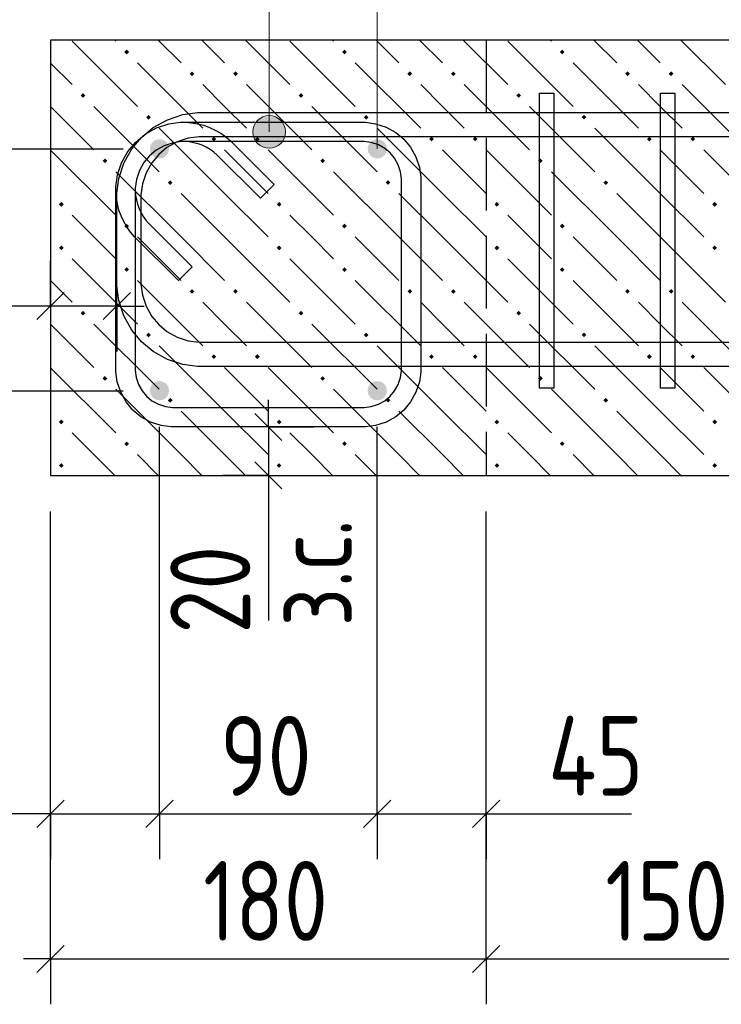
# Model space of a CAD drawing. Header units: millimetres. Extents: x 40580 to 1168286, y -220995 to 81020.
# Tile 414 of 419: x 1152530 to 1154463, y -110285 to -107571. Entities that reach past the tile are written whole.
import ezdxf

# ---------------------------------------------------------------- set-up
doc = ezdxf.new("R2010")
doc.units = ezdxf.units.MM
doc.linetypes.add('______2', pattern=[270, 200, -70])
for name, color, linetype, lineweight in [('Standard', 7, 'Continuous', 25), ('ЖБ Перекрытие верхний уровень', 7, 'Continuous', 35), ('Позиционная метка номер позиции', 7, 'Continuous', 13), ('Примечания', 7, 'Continuous', 13), ('Ребро вкладыша арматура S1', 52, 'Continuous', 25), ('Ребро вкладыша арматура поперечная AW', 52, 'Continuous', 25)]:
    doc.layers.add(name, color=color, linetype=linetype, lineweight=lineweight)
doc.layers.add('Размерная выноска', color=7, linetype='Continuous')
doc.styles.add('GOST 2.304-81', font='txt')

msp = doc.modelspace()

# ---------------------------------------------------------------- hatches: boundary and pattern name
at = {"layer": 'ЖБ Перекрытие верхний уровень', "linetype": 'Continuous', "lineweight": -3, "transparency": 33554687}
for points in [[(1152817.9, -107659.6), (1152824.4, -107653.1), (1152830.9, -107659.6), (1152824.4, -107666.1)], [(1153417.9, -107659.6), (1153424.4, -107653.1), (1153430.9, -107659.6), (1153424.4, -107666.1)], [(1154017.9, -107659.6), (1154024.4, -107653.1), (1154030.9, -107659.6), (1154024.4, -107666.1)], [(1152997.9, -107719.6), (1153004.4, -107713.1), (1153010.9, -107719.6), (1153004.4, -107726.1)], [(1153117.9, -107719.6), (1153124.4, -107713.1), (1153130.9, -107719.6), (1153124.4, -107726.1)], [(1153597.9, -107719.6), (1153604.4, -107713.1), (1153610.9, -107719.6), (1153604.4, -107726.1)], [(1153717.9, -107719.6), (1153724.4, -107713.1), (1153730.9, -107719.6), (1153724.4, -107726.1)], [(1154197.9, -107719.6), (1154204.4, -107713.1), (1154210.9, -107719.6), (1154204.4, -107726.1)], [(1154317.9, -107719.6), (1154324.4, -107713.1), (1154330.9, -107719.6), (1154324.4, -107726.1)], [(1152697.9, -107779.6), (1152704.4, -107773.1), (1152710.9, -107779.6), (1152704.4, -107786.1)], [(1153297.9, -107779.6), (1153304.4, -107773.1), (1153310.9, -107779.6), (1153304.4, -107786.1)], [(1153897.9, -107779.6), (1153904.4, -107773.1), (1153910.9, -107779.6), (1153904.4, -107786.1)], [(1152877.9, -107839.6), (1152884.4, -107833.1), (1152890.9, -107839.6), (1152884.4, -107846.1)], [(1153477.9, -107839.6), (1153484.4, -107833.1), (1153490.9, -107839.6), (1153484.4, -107846.1)], [(1154077.9, -107839.6), (1154084.4, -107833.1), (1154090.9, -107839.6), (1154084.4, -107846.1)], [(1153057.9, -107899.6), (1153064.4, -107893.1), (1153070.9, -107899.6), (1153064.4, -107906.1)], [(1153177.9, -107899.6), (1153184.4, -107893.1), (1153190.9, -107899.6), (1153184.4, -107906.1)], [(1153657.9, -107899.6), (1153664.4, -107893.1), (1153670.9, -107899.6), (1153664.4, -107906.1)], [(1153777.9, -107899.6), (1153784.4, -107893.1), (1153790.9, -107899.6), (1153784.4, -107906.1)], [(1154257.9, -107899.6), (1154264.4, -107893.1), (1154270.9, -107899.6), (1154264.4, -107906.1)], [(1154377.9, -107899.6), (1154384.4, -107893.1), (1154390.9, -107899.6), (1154384.4, -107906.1)], [(1152757.9, -107959.6), (1152764.4, -107953.1), (1152770.9, -107959.6), (1152764.4, -107966.1)], [(1153357.9, -107959.6), (1153364.4, -107953.1), (1153370.9, -107959.6), (1153364.4, -107966.1)], [(1153957.9, -107959.6), (1153964.4, -107953.1), (1153970.9, -107959.6), (1153964.4, -107966.1)], [(1152937.9, -108019.6), (1152944.4, -108013.1), (1152950.9, -108019.6), (1152944.4, -108026.1)], [(1153537.9, -108019.6), (1153544.4, -108013.1), (1153550.9, -108019.6), (1153544.4, -108026.1)], [(1154137.9, -108019.6), (1154144.4, -108013.1), (1154150.9, -108019.6), (1154144.4, -108026.1)], [(1152637.9, -108079.6), (1152644.4, -108073.1), (1152650.9, -108079.6), (1152644.4, -108086.1)], [(1153237.9, -108079.6), (1153244.4, -108073.1), (1153250.9, -108079.6), (1153244.4, -108086.1)], [(1153837.9, -108079.6), (1153844.4, -108073.1), (1153850.9, -108079.6), (1153844.4, -108086.1)], [(1154437.9, -108079.6), (1154444.4, -108073.1), (1154450.9, -108079.6), (1154444.4, -108086.1)], [(1152817.9, -108139.6), (1152824.4, -108133.1), (1152830.9, -108139.6), (1152824.4, -108146.1)], [(1153417.9, -108139.6), (1153424.4, -108133.1), (1153430.9, -108139.6), (1153424.4, -108146.1)], [(1154017.9, -108139.6), (1154024.4, -108133.1), (1154030.9, -108139.6), (1154024.4, -108146.1)], [(1152637.9, -108199.6), (1152644.4, -108193.1), (1152650.9, -108199.6), (1152644.4, -108206.1)], [(1153237.9, -108199.6), (1153244.4, -108193.1), (1153250.9, -108199.6), (1153244.4, -108206.1)], [(1153837.9, -108199.6), (1153844.4, -108193.1), (1153850.9, -108199.6), (1153844.4, -108206.1)], [(1154437.9, -108199.6), (1154444.4, -108193.1), (1154450.9, -108199.6), (1154444.4, -108206.1)], [(1152817.9, -108259.6), (1152824.4, -108253.1), (1152830.9, -108259.6), (1152824.4, -108266.1)], [(1153417.9, -108259.6), (1153424.4, -108253.1), (1153430.9, -108259.6), (1153424.4, -108266.1)], [(1154017.9, -108259.6), (1154024.4, -108253.1), (1154030.9, -108259.6), (1154024.4, -108266.1)], [(1152997.9, -108319.6), (1153004.4, -108313.1), (1153010.9, -108319.6), (1153004.4, -108326.1)], [(1153117.9, -108319.6), (1153124.4, -108313.1), (1153130.9, -108319.6), (1153124.4, -108326.1)], [(1153597.9, -108319.6), (1153604.4, -108313.1), (1153610.9, -108319.6), (1153604.4, -108326.1)], [(1153717.9, -108319.6), (1153724.4, -108313.1), (1153730.9, -108319.6), (1153724.4, -108326.1)], [(1154197.9, -108319.6), (1154204.4, -108313.1), (1154210.9, -108319.6), (1154204.4, -108326.1)], [(1154317.9, -108319.6), (1154324.4, -108313.1), (1154330.9, -108319.6), (1154324.4, -108326.1)], [(1152697.9, -108379.6), (1152704.4, -108373.1), (1152710.9, -108379.6), (1152704.4, -108386.1)], [(1153297.9, -108379.6), (1153304.4, -108373.1), (1153310.9, -108379.6), (1153304.4, -108386.1)], [(1153897.9, -108379.6), (1153904.4, -108373.1), (1153910.9, -108379.6), (1153904.4, -108386.1)], [(1152877.9, -108439.6), (1152884.4, -108433.1), (1152890.9, -108439.6), (1152884.4, -108446.1)], [(1153477.9, -108439.6), (1153484.4, -108433.1), (1153490.9, -108439.6), (1153484.4, -108446.1)], [(1154077.9, -108439.6), (1154084.4, -108433.1), (1154090.9, -108439.6), (1154084.4, -108446.1)], [(1153057.9, -108499.6), (1153064.4, -108493.1), (1153070.9, -108499.6), (1153064.4, -108506.1)], [(1153177.9, -108499.6), (1153184.4, -108493.1), (1153190.9, -108499.6), (1153184.4, -108506.1)], [(1153657.9, -108499.6), (1153664.4, -108493.1), (1153670.9, -108499.6), (1153664.4, -108506.1)], [(1153777.9, -108499.6), (1153784.4, -108493.1), (1153790.9, -108499.6), (1153784.4, -108506.1)], [(1154257.9, -108499.6), (1154264.4, -108493.1), (1154270.9, -108499.6), (1154264.4, -108506.1)], [(1154377.9, -108499.6), (1154384.4, -108493.1), (1154390.9, -108499.6), (1154384.4, -108506.1)], [(1152757.9, -108559.6), (1152764.4, -108553.1), (1152770.9, -108559.6), (1152764.4, -108566.1)], [(1153357.9, -108559.6), (1153364.4, -108553.1), (1153370.9, -108559.6), (1153364.4, -108566.1)], [(1153957.9, -108559.6), (1153964.4, -108553.1), (1153970.9, -108559.6), (1153964.4, -108566.1)], [(1152937.9, -108619.6), (1152944.4, -108613.1), (1152950.9, -108619.6), (1152944.4, -108626.1)], [(1153537.9, -108619.6), (1153544.4, -108613.1), (1153550.9, -108619.6), (1153544.4, -108626.1)], [(1154137.9, -108619.6), (1154144.4, -108613.1), (1154150.9, -108619.6), (1154144.4, -108626.1)], [(1152637.9, -108679.6), (1152644.4, -108673.1), (1152650.9, -108679.6), (1152644.4, -108686.1)], [(1153237.9, -108679.6), (1153244.4, -108673.1), (1153250.9, -108679.6), (1153244.4, -108686.1)], [(1153837.9, -108679.6), (1153844.4, -108673.1), (1153850.9, -108679.6), (1153844.4, -108686.1)], [(1154437.9, -108679.6), (1154444.4, -108673.1), (1154450.9, -108679.6), (1154444.4, -108686.1)], [(1152817.9, -108739.6), (1152824.4, -108733.1), (1152830.9, -108739.6), (1152824.4, -108746.1)], [(1153417.9, -108739.6), (1153424.4, -108733.1), (1153430.9, -108739.6), (1153424.4, -108746.1)], [(1154017.9, -108739.6), (1154024.4, -108733.1), (1154030.9, -108739.6), (1154024.4, -108746.1)], [(1152637.9, -108799.6), (1152644.4, -108793.1), (1152650.9, -108799.6), (1152644.4, -108806.1)], [(1153237.9, -108799.6), (1153244.4, -108793.1), (1153250.9, -108799.6), (1153244.4, -108806.1)], [(1153837.9, -108799.6), (1153844.4, -108793.1), (1153850.9, -108799.6), (1153844.4, -108806.1)], [(1154437.9, -108799.6), (1154444.4, -108793.1), (1154450.9, -108799.6), (1154444.4, -108806.1)]]:
    msp.add_hatch(color=7, dxfattribs=at).paths.add_polyline_path(points, flags=16)
at = {"layer": 'Позиционная метка номер позиции', "linetype": 'Continuous', "lineweight": 13, "transparency": 33554687}
for points in [[(1153239.6, -107841.3), (1153194.6, -107841.3), (1153178.4, -107857.5)], [(1153239.6, -107841.3), (1153178.4, -107857.5), (1153255.8, -107857.5)], [(1153194.6, -107841.3), (1153239.6, -107841.3), (1153217.1, -107835)], [(1153255.8, -107857.5), (1153178.4, -107857.5), (1153172.1, -107880)], [(1153255.8, -107857.5), (1153172.1, -107880), (1153262.1, -107880)], [(1153262.1, -107880), (1153172.1, -107880), (1153178.4, -107902.5)], [(1153262.1, -107880), (1153178.4, -107902.5), (1153255.8, -107902.5)], [(1153255.8, -107902.5), (1153178.4, -107902.5), (1153194.6, -107918.7)], [(1153255.8, -107902.5), (1153194.6, -107918.7), (1153239.6, -107918.7)], [(1153239.6, -107918.7), (1153194.6, -107918.7), (1153217.1, -107925)]]:
    msp.add_hatch(color=7, dxfattribs=at).paths.add_polyline_path(points)
at = {"layer": 'Ребро вкладыша арматура S1', "linetype": 'Continuous', "lineweight": 25, "transparency": 33554687}
for points in [[(1152941.5, -107926.7), (1152939.5, -107916.5), (1152933.7, -107907.8), (1152925.1, -107902.1), (1152914.8, -107900), (1152904.6, -107902.1), (1152896, -107907.8), (1152890.2, -107916.5), (1152888.2, -107926.7), (1152890.2, -107936.9), (1152896, -107945.5), (1152904.6, -107951.3), (1152914.8, -107953.4), (1152925.1, -107951.3), (1152933.7, -107945.5), (1152939.5, -107936.9)], [(1153541.5, -107926.7), (1153539.5, -107916.5), (1153533.7, -107907.8), (1153525.1, -107902.1), (1153514.8, -107900), (1153504.6, -107902.1), (1153496, -107907.8), (1153490.2, -107916.5), (1153488.2, -107926.7), (1153490.2, -107936.9), (1153496, -107945.5), (1153504.6, -107951.3), (1153514.8, -107953.4), (1153525.1, -107951.3), (1153533.7, -107945.5), (1153539.5, -107936.9)], [(1152941.5, -108593.4), (1152939.5, -108583.2), (1152933.7, -108574.5), (1152925.1, -108568.7), (1152914.8, -108566.7), (1152904.6, -108568.7), (1152896, -108574.5), (1152890.2, -108583.2), (1152888.2, -108593.4), (1152890.2, -108603.6), (1152896, -108612.2), (1152904.6, -108618), (1152914.8, -108620), (1152925.1, -108618), (1152933.7, -108612.2), (1152939.5, -108603.6)], [(1153541.5, -108593.4), (1153539.5, -108583.2), (1153533.7, -108574.5), (1153525.1, -108568.7), (1153514.8, -108566.7), (1153504.6, -108568.7), (1153496, -108574.5), (1153490.2, -108583.2), (1153488.2, -108593.4), (1153490.2, -108603.6), (1153496, -108612.2), (1153504.6, -108618), (1153514.8, -108620), (1153525.1, -108618), (1153533.7, -108612.2), (1153539.5, -108603.6)]]:
    msp.add_hatch(color=7, dxfattribs=at).paths.add_polyline_path(points)

# ---------------------------------------------------------------- linework, layer by layer
at = {"layer": 'Standard', "color": 251, "linetype": 'Continuous', "lineweight": -3, "true_color": 0x656565, "transparency": 33554687}
for p, q in [((1152081.5, -107926.7), (1152814.8, -107926.7)), ((1152614.8, -108360), (1152614.8, -108235)), ((1152797.2, -108360), (1152797.2, -108235)), ((1152614.8, -108360), (1152614.8, -108485)), ((1152614.8, -108360), (1152614.8, -108660)), ((1152797.2, -108360), (1152797.2, -108485)), ((1152797.2, -108360), (1152797.2, -108360)), ((1152081.5, -108593.4), (1152814.8, -108593.4)), ((1153214.8, -108693.4), (1153089.8, -108693.4)), ((1153214.8, -108693.4), (1153339.8, -108693.4)), ((1153214.8, -108693.4), (1153214.8, -108693.4)), ((1153214.8, -108826.7), (1153089.8, -108826.7)), ((1153214.8, -108826.7), (1153339.8, -108826.7)), ((1153214.8, -108826.7), (1153514.8, -108826.7)), ((1152614.8, -110160), (1152614.8, -108926.7)), ((1152614.8, -109760), (1152614.8, -109635)), ((1152914.8, -109760), (1152914.8, -109635)), ((1153514.8, -109760), (1153514.8, -109635)), ((1153814.8, -109760), (1153814.8, -109635)), ((1152614.8, -109760), (1152614.8, -109885)), ((1152914.8, -109760), (1152914.8, -109885)), ((1153514.8, -109760), (1153514.8, -109885)), ((1153814.8, -109760), (1153814.8, -109885)), ((1152614.8, -110160), (1152614.8, -110035)), ((1153814.8, -110160), (1153814.8, -110035)), ((1152614.8, -110160), (1152614.8, -110285)), ((1153814.8, -110160), (1153814.8, -110285))]:
    msp.add_line(p, q, dxfattribs=at)
at = {"layer": 'Standard', "color": 7, "linetype": 'Continuous', "lineweight": 25, "transparency": 33554687}
for p, q in [((1152652.3, -108322.5), (1152577.3, -108397.5)), ((1152834.7, -108322.5), (1152759.7, -108397.5)), ((1153177.3, -108655.9), (1153252.3, -108730.9)), ((1153177.3, -108789.2), (1153252.3, -108864.2)), ((1152577.3, -109797.5), (1152652.3, -109722.5)), ((1152877.3, -109797.5), (1152952.3, -109722.5)), ((1153477.3, -109797.5), (1153552.3, -109722.5)), ((1153777.3, -109797.5), (1153852.3, -109722.5)), ((1152577.3, -110197.5), (1152652.3, -110122.5)), ((1153777.3, -110197.5), (1153852.3, -110122.5))]:
    msp.add_line(p, q, dxfattribs=at)
at = {"layer": 'Standard', "color": 7, "linetype": 'Continuous', "lineweight": -3, "transparency": 33554687}
for p, q in [((1152614.8, -108360), (1152539.8, -108360)), ((1152797.2, -108360), (1152614.8, -108360)), ((1152797.2, -108360), (1152872.2, -108360)), ((1153214.8, -108693.4), (1153214.8, -108618.4)), ((1153214.8, -108693.4), (1153214.8, -108826.7)), ((1153214.8, -108826.7), (1153214.8, -108901.7)), ((1152614.8, -109760), (1152539.8, -109760)), ((1152614.8, -109760), (1152914.8, -109760)), ((1152914.8, -109760), (1153514.8, -109760)), ((1153514.8, -109760), (1153814.8, -109760)), ((1153814.8, -109760), (1153889.8, -109760)), ((1152614.8, -110160), (1152539.8, -110160)), ((1152614.8, -110160), (1153814.8, -110160)), ((1153814.8, -110160), (1154814.8, -110160))]:
    msp.add_line(p, q, dxfattribs=at)
at = {"layer": 'Standard', "color": 251, "linetype": 'Continuous', "lineweight": -3, "true_color": 0x656565, "transparency": 33554687}
for points in [[(1152914.8, -109760), (1152914.8, -109743), (1152914.8, -109743), (1152914.8, -109743), (1152914.8, -109743), (1152914.8, -108830.6), (1152914.8, -108830.6), (1152914.8, -108693.4)], [(1153514.8, -109760), (1153514.8, -109743), (1153514.8, -109743), (1153514.8, -108693.4)], [(1152614.8, -109760), (1152614.8, -109743), (1152614.8, -109743), (1152614.8, -109743), (1152614.8, -109743), (1152614.8, -109193.6), (1152614.8, -109193.6), (1152614.8, -108926.7)], [(1153814.8, -110160), (1153814.8, -110143), (1153814.8, -110143), (1153814.8, -110143), (1153814.8, -110143), (1153814.8, -109110.3), (1153814.8, -109110.3), (1153814.8, -108926.7)], [(1153814.8, -109760), (1153814.8, -109743), (1153814.8, -109743), (1153814.8, -108926.7)]]:
    msp.add_lwpolyline(points, dxfattribs=at)
at = {"layer": 'ЖБ Перекрытие верхний уровень', "color": 7, "linetype": 'Continuous', "lineweight": -3, "transparency": 33554687}
for p, q in [((1152614.8, -107626.7), (1152614.8, -108826.7)), ((1161348.2, -107626.7), (1152614.8, -107626.7)), ((1152614.8, -108826.7), (1154814.8, -108826.7))]:
    msp.add_line(p, q, dxfattribs=at)
at = {"layer": 'ЖБ Перекрытие верхний уровень', "color": 9, "linetype": 'Continuous', "lineweight": -3, "true_color": 0xc7c7c7, "transparency": 33554687}
for p, q in [((1152794.4, -107629.6), (1152791.5, -107626.7)), ((1152911.5, -107626.7), (1152974.4, -107689.6)), ((1153031.5, -107626.7), (1153094.4, -107689.6)), ((1153151.5, -107626.7), (1153274.4, -107749.6)), ((1153394.4, -107629.6), (1153391.5, -107626.7)), ((1153511.5, -107626.7), (1153574.4, -107689.6)), ((1153631.5, -107626.7), (1153694.4, -107689.6)), ((1153751.5, -107626.7), (1153874.4, -107749.6)), ((1153994.4, -107629.6), (1153991.5, -107626.7)), ((1154111.5, -107626.7), (1154174.4, -107689.6)), ((1154231.5, -107626.7), (1154294.4, -107689.6)), ((1154351.5, -107626.7), (1154474.4, -107749.6)), ((1152674.4, -107629.6), (1152854.4, -107809.6)), ((1153274.4, -107629.6), (1153454.4, -107809.6)), ((1153874.4, -107629.6), (1154054.4, -107809.6)), ((1152614.8, -107690), (1152674.4, -107749.6)), ((1152854.4, -107689.6), (1153034.4, -107869.6)), ((1153454.4, -107689.6), (1153634.4, -107869.6)), ((1154054.4, -107689.6), (1154234.4, -107869.6)), ((1153094.4, -107809.6), (1153034.4, -107749.6)), ((1153154.4, -107749.6), (1153334.4, -107929.6)), ((1153694.4, -107809.6), (1153634.4, -107749.6)), ((1153754.4, -107749.6), (1153934.4, -107929.6)), ((1154294.4, -107809.6), (1154234.4, -107749.6)), ((1154354.4, -107749.6), (1154534.4, -107929.6)), ((1152614.8, -107810), (1152734.4, -107929.6)), ((1152734.4, -107809.6), (1152914.4, -107989.6)), ((1153154.4, -107869.6), (1153094.4, -107809.6)), ((1153334.4, -107809.6), (1153514.4, -107989.6)), ((1153754.4, -107869.6), (1153694.4, -107809.6)), ((1153934.4, -107809.6), (1154114.4, -107989.6)), ((1154354.4, -107869.6), (1154294.4, -107809.6)), ((1153094.4, -108049.6), (1152914.4, -107869.6)), ((1153694.4, -108049.6), (1153514.4, -107869.6)), ((1154294.4, -108049.6), (1154114.4, -107869.6)), ((1152614.8, -107930), (1152794.4, -108109.6)), ((1153094.4, -107929.6), (1153214.4, -108049.6)), ((1153214.4, -107929.6), (1153394.4, -108109.6)), ((1153694.4, -107929.6), (1153814.4, -108049.6)), ((1153814.4, -107929.6), (1153994.4, -108109.6)), ((1154294.4, -107929.6), (1154414.4, -108049.6)), ((1154414.4, -107929.6), (1154594.4, -108109.6)), ((1152974.4, -108169.6), (1152794.4, -107989.6)), ((1153574.4, -108169.6), (1153394.4, -107989.6)), ((1154174.4, -108169.6), (1153994.4, -107989.6)), ((1152974.4, -108049.6), (1153094.4, -108169.6)), ((1153094.4, -108049.6), (1153214.4, -108169.6)), ((1153574.4, -108049.6), (1153694.4, -108169.6)), ((1153694.4, -108049.6), (1153814.4, -108169.6)), ((1154174.4, -108049.6), (1154294.4, -108169.6)), ((1154294.4, -108049.6), (1154414.4, -108169.6)), ((1152734.4, -108169.6), (1152674.4, -108109.6)), ((1153334.4, -108169.6), (1153274.4, -108109.6)), ((1153934.4, -108169.6), (1153874.4, -108109.6)), ((1152794.4, -108229.6), (1152734.4, -108169.6)), ((1152854.4, -108169.6), (1152974.4, -108289.6)), ((1152974.4, -108169.6), (1153094.4, -108289.6)), ((1153094.4, -108169.6), (1153274.4, -108349.6)), ((1153394.4, -108229.6), (1153334.4, -108169.6)), ((1153454.4, -108169.6), (1153574.4, -108289.6)), ((1153574.4, -108169.6), (1153694.4, -108289.6)), ((1153694.4, -108169.6), (1153874.4, -108349.6)), ((1153994.4, -108229.6), (1153934.4, -108169.6)), ((1154054.4, -108169.6), (1154174.4, -108289.6)), ((1154174.4, -108169.6), (1154294.4, -108289.6)), ((1154294.4, -108169.6), (1154474.4, -108349.6)), ((1152674.4, -108229.6), (1152854.4, -108409.6)), ((1153274.4, -108229.6), (1153454.4, -108409.6)), ((1153874.4, -108229.6), (1154054.4, -108409.6)), ((1152614.8, -108290), (1152674.4, -108349.6)), ((1152854.4, -108289.6), (1153034.4, -108469.6)), ((1153454.4, -108289.6), (1153634.4, -108469.6)), ((1154054.4, -108289.6), (1154234.4, -108469.6)), ((1153094.4, -108409.6), (1153034.4, -108349.6)), ((1153154.4, -108349.6), (1153334.4, -108529.6)), ((1153694.4, -108409.6), (1153634.4, -108349.6)), ((1153754.4, -108349.6), (1153934.4, -108529.6)), ((1154294.4, -108409.6), (1154234.4, -108349.6)), ((1154354.4, -108349.6), (1154534.4, -108529.6)), ((1152614.8, -108410), (1152734.4, -108529.6)), ((1152734.4, -108409.6), (1152914.4, -108589.6)), ((1153154.4, -108469.6), (1153094.4, -108409.6)), ((1153334.4, -108409.6), (1153514.4, -108589.6)), ((1153754.4, -108469.6), (1153694.4, -108409.6)), ((1153934.4, -108409.6), (1154114.4, -108589.6)), ((1154354.4, -108469.6), (1154294.4, -108409.6)), ((1153094.4, -108649.6), (1152914.4, -108469.6)), ((1153694.4, -108649.6), (1153514.4, -108469.6)), ((1154294.4, -108649.6), (1154114.4, -108469.6)), ((1152614.8, -108530), (1152794.4, -108709.6)), ((1153094.4, -108529.6), (1153214.4, -108649.6)), ((1153214.4, -108529.6), (1153394.4, -108709.6)), ((1153694.4, -108529.6), (1153814.4, -108649.6)), ((1153814.4, -108529.6), (1153994.4, -108709.6)), ((1154294.4, -108529.6), (1154414.4, -108649.6)), ((1154414.4, -108529.6), (1154594.4, -108709.6)), ((1152974.4, -108769.6), (1152794.4, -108589.6)), ((1153574.4, -108769.6), (1153394.4, -108589.6)), ((1154174.4, -108769.6), (1153994.4, -108589.6)), ((1152974.4, -108649.6), (1153094.4, -108769.6)), ((1153094.4, -108649.6), (1153214.4, -108769.6)), ((1153574.4, -108649.6), (1153694.4, -108769.6)), ((1153694.4, -108649.6), (1153814.4, -108769.6)), ((1154174.4, -108649.6), (1154294.4, -108769.6)), ((1154294.4, -108649.6), (1154414.4, -108769.6)), ((1152734.4, -108769.6), (1152674.4, -108709.6)), ((1153334.4, -108769.6), (1153274.4, -108709.6)), ((1153934.4, -108769.6), (1153874.4, -108709.6)), ((1152791.5, -108826.7), (1152734.4, -108769.6)), ((1152854.4, -108769.6), (1152911.5, -108826.7)), ((1152974.4, -108769.6), (1153031.5, -108826.7)), ((1153094.4, -108769.6), (1153151.5, -108826.7)), ((1153391.5, -108826.7), (1153334.4, -108769.6)), ((1153454.4, -108769.6), (1153511.5, -108826.7)), ((1153574.4, -108769.6), (1153631.5, -108826.7)), ((1153694.4, -108769.6), (1153751.5, -108826.7)), ((1153991.5, -108826.7), (1153934.4, -108769.6)), ((1154054.4, -108769.6), (1154111.5, -108826.7)), ((1154174.4, -108769.6), (1154231.5, -108826.7)), ((1154294.4, -108769.6), (1154351.5, -108826.7))]:
    msp.add_line(p, q, dxfattribs=at)
at = {"layer": 'Позиционная метка номер позиции', "color": 7, "linetype": 'Continuous', "lineweight": 13, "transparency": 33554687}
for p, q in [((1153217.1, -107835), (1153217.1, -107835)), ((1153172.1, -107880), (1153172.1, -107880)), ((1153262.1, -107880), (1153262.1, -107880)), ((1153217.1, -107925), (1153217.1, -107925))]:
    msp.add_line(p, q, dxfattribs=at)
for points in [[(1150954.8, -106710), (1153217.1, -106710), (1153217.1, -107880)], [(1155171.5, -106710), (1153514.8, -106710), (1153514.8, -107926.7)]]:
    msp.add_lwpolyline(points, dxfattribs=at)
msp.add_circle((1153217.1, -107880), 45, dxfattribs=at)
at = {"layer": 'Примечания', "color": 253, "linetype": '______2', "lineweight": -3, "true_color": 0xababab, "transparency": 33554687}
msp.add_line((1153814.8, -107626.7), (1153814.8, -108826.7), dxfattribs=at)
at = {"layer": 'Размерная выноска', "color": 7, "linetype": 'Continuous', "lineweight": -3, "transparency": 33554687}
for p, q in [((1152614.8, -108360), (1152214.8, -108360)), ((1153214.8, -108826.7), (1153214.8, -109226.7)), ((1152614.8, -109760), (1152214.8, -109760)), ((1153814.8, -109760), (1154214.8, -109760))]:
    msp.add_line(p, q, dxfattribs=at)
at = {"layer": 'Ребро вкладыша арматура S1', "color": 7, "linetype": 'Continuous', "lineweight": 25, "transparency": 33554687}
for points in [[(1157648.2, -108526.7), (1153019.5, -108526.7), (1152978.8, -108521), (1152936.5, -108507.1), (1152897.5, -108485.2), (1152865.4, -108458.4), (1152838.6, -108426.4), (1152816.8, -108387.4), (1152802.8, -108345), (1152797.2, -108304.4), (1152797.2, -108049), (1152802.8, -108008.3), (1152816.8, -107966), (1152838.6, -107927), (1152865.4, -107894.9), (1152897.5, -107868.1), (1152936.5, -107846.3), (1152978.8, -107832.3), (1153019.5, -107826.7), (1157663.9, -107826.7)], [(1157648.2, -108526.7), (1153019.5, -108526.7), (1152978.8, -108521), (1152936.5, -108507.1), (1152897.5, -108485.2), (1152865.4, -108458.4), (1152838.6, -108426.4), (1152816.8, -108387.4), (1152802.8, -108345), (1152797.2, -108304.4), (1152797.2, -108049), (1152802.8, -108008.3), (1152816.8, -107966), (1152838.6, -107927), (1152865.4, -107894.9), (1152897.5, -107868.1), (1152936.5, -107846.3), (1152978.8, -107832.3), (1153019.5, -107826.7), (1157663.9, -107826.7)], [(1157648.2, -108526.7), (1153019.5, -108526.7), (1152978.8, -108521), (1152936.5, -108507.1), (1152897.5, -108485.2), (1152865.4, -108458.4), (1152838.6, -108426.4), (1152816.8, -108387.4), (1152802.8, -108345), (1152797.2, -108304.4), (1152797.2, -108049), (1152802.8, -108008.3), (1152816.8, -107966), (1152838.6, -107927), (1152865.4, -107894.9), (1152897.5, -107868.1), (1152936.5, -107846.3), (1152978.8, -107832.3), (1153019.5, -107826.7), (1157663.9, -107826.7)], [(1157663.9, -107893.4), (1153024.1, -107893.4), (1152994, -107897.5), (1152963.5, -107907.6), (1152935.5, -107923.3), (1152912.8, -107942.3), (1152893.8, -107965), (1152878.1, -107993), (1152868, -108023.5), (1152863.9, -108053.6), (1152863.9, -108299.8), (1152868, -108329.9), (1152878.1, -108360.4), (1152893.8, -108388.4), (1152912.8, -108411.1), (1152935.5, -108430.1), (1152963.5, -108445.8), (1152994, -108455.8), (1153024.1, -108460), (1157648.2, -108460)], [(1157663.9, -107893.4), (1153024.1, -107893.4), (1152994, -107897.5), (1152963.5, -107907.6), (1152935.5, -107923.3), (1152912.8, -107942.3), (1152893.8, -107965), (1152878.1, -107993), (1152868, -108023.5), (1152863.9, -108053.6), (1152863.9, -108299.8), (1152868, -108329.9), (1152878.1, -108360.4), (1152893.8, -108388.4), (1152912.8, -108411.1), (1152935.5, -108430.1), (1152963.5, -108445.8), (1152994, -108455.8), (1153024.1, -108460), (1157648.2, -108460)], [(1157663.9, -107893.4), (1153024.1, -107893.4), (1152994, -107897.5), (1152963.5, -107907.6), (1152935.5, -107923.3), (1152912.8, -107942.3), (1152893.8, -107965), (1152878.1, -107993), (1152868, -108023.5), (1152863.9, -108053.6), (1152863.9, -108299.8), (1152868, -108329.9), (1152878.1, -108360.4), (1152893.8, -108388.4), (1152912.8, -108411.1), (1152935.5, -108430.1), (1152963.5, -108445.8), (1152994, -108455.8), (1153024.1, -108460), (1157648.2, -108460)]]:
    msp.add_lwpolyline(points, dxfattribs=at)
at = {"layer": 'Ребро вкладыша арматура поперечная AW', "color": 19, "linetype": 'Continuous', "lineweight": -3, "true_color": 0x5a2814, "transparency": 33554687}
for points in [[(1153961.5, -108586.7), (1153961.5, -107773.4), (1154001.5, -107773.4), (1154001.5, -108586.7), (1153961.5, -108586.7)], [(1154294.8, -108586.7), (1154294.8, -107773.4), (1154334.8, -107773.4), (1154334.8, -108586.7), (1154294.8, -108586.7)]]:
    msp.add_lwpolyline(points, dxfattribs=at)
at = {"layer": 'Ребро вкладыша арматура поперечная AW', "color": 7, "linetype": 'Continuous', "lineweight": -3, "transparency": 33554687}
msp.add_lwpolyline([(1152966.8, -108289.3), (1152846.4, -108168.9), (1152835.3, -108156.2), (1152825.2, -108142), (1152816.3, -108127), (1152809, -108111.5), (1152803.2, -108095.3), (1152798.8, -108078.4), (1152796, -108061.3), (1152794.8, -108044.5), (1152794.8, -108031.2), (1152799.4, -107998.7), (1152810.5, -107964.8), (1152828, -107933.6), (1152849.4, -107908), (1152875.1, -107886.5), (1152906.3, -107869), (1152940.2, -107857.9), (1152972.7, -107853.4), (1153482.5, -107853.4), (1153510.3, -107857.2), (1153539.3, -107866.8), (1153566, -107881.8), (1153588.1, -107900.1), (1153606.5, -107922.2), (1153621.4, -107948.9), (1153631, -107977.9), (1153634.8, -108005.7), (1153634.8, -108541), (1153631, -108568.8), (1153621.4, -108597.8), (1153606.5, -108624.5), (1153588.1, -108646.6), (1153566, -108665), (1153539.3, -108679.9), (1153510.3, -108689.5), (1153482.5, -108693.4), (1152947.2, -108693.4), (1152919.4, -108689.5), (1152890.4, -108679.9), (1152863.6, -108665), (1152841.6, -108646.6), (1152823.2, -108624.5), (1152808.3, -108597.8), (1152798.7, -108568.8), (1152794.8, -108541), (1152794.8, -108031.2), (1152799.4, -107998.7), (1152810.5, -107964.8), (1152828, -107933.6), (1152849.4, -107908), (1152875.1, -107886.5), (1152906.3, -107869), (1152940.2, -107857.9), (1152972.7, -107853.4), (1152985.9, -107853.4), (1153002.7, -107854.5), (1153019.9, -107857.3), (1153036.8, -107861.7), (1153053, -107867.5), (1153068.5, -107874.8), (1153083.5, -107883.7), (1153097.7, -107893.9), (1153110.4, -107904.9), (1153230.8, -108025.3), (1153193.1, -108063), (1153074, -107943.9), (1153064.5, -107935.7), (1153054.4, -107928.4), (1153043.6, -107922.1), (1153032.5, -107916.9), (1153021, -107912.7), (1153008.9, -107909.6), (1152996.6, -107907.6), (1152984.1, -107906.7), (1152976.4, -107906.7), (1152952.3, -107910), (1152927.9, -107918.1), (1152905.5, -107930.6), (1152887.3, -107945.8), (1152872.1, -107964), (1152859.6, -107986.4), (1152851.5, -108010.8), (1152848.2, -108034.9), (1152848.2, -108537.3), (1152850.9, -108556.7), (1152857.3, -108576.3), (1152867.3, -108594.2), (1152879.5, -108608.7), (1152894, -108620.9), (1152911.9, -108630.9), (1152931.5, -108637.3), (1152950.9, -108640), (1153478.8, -108640), (1153498.2, -108637.3), (1153517.8, -108630.9), (1153535.7, -108620.9), (1153550.2, -108608.7), (1153562.3, -108594.2), (1153572.4, -108576.3), (1153578.8, -108556.7), (1153581.5, -108537.3), (1153581.5, -108009.4), (1153578.8, -107990), (1153572.4, -107970.5), (1153562.3, -107952.5), (1153550.2, -107938), (1153535.7, -107925.9), (1153517.8, -107915.8), (1153498.2, -107909.4), (1153478.8, -107906.7), (1152976.4, -107906.7), (1152952.3, -107910), (1152927.9, -107918.1), (1152905.5, -107930.6), (1152887.3, -107945.8), (1152872.1, -107964), (1152859.6, -107986.4), (1152851.5, -108010.8), (1152848.2, -108034.9), (1152848.2, -108042.6), (1152849.1, -108055.1), (1152851.1, -108067.5), (1152854.2, -108079.5), (1152858.4, -108091), (1152863.6, -108102.1), (1152869.9, -108112.9), (1152877.2, -108123), (1152885.4, -108132.5), (1153004.5, -108251.6), (1152966.8, -108289.3)], dxfattribs=at)
msp.add_lwpolyline([(1152966.8, -108289.3), (1152846.4, -108168.9), (1152835.3, -108156.2), (1152825.2, -108142), (1152816.3, -108127), (1152809, -108111.5), (1152803.2, -108095.3), (1152798.8, -108078.4), (1152796, -108061.3), (1152794.8, -108044.5), (1152794.8, -108031.2), (1152799.4, -107998.7), (1152810.5, -107964.8), (1152828, -107933.6), (1152849.4, -107908), (1152875.1, -107886.5), (1152906.3, -107869), (1152940.2, -107857.9), (1152972.7, -107853.4), (1153482.5, -107853.4), (1153510.3, -107857.2), (1153539.3, -107866.8), (1153566, -107881.8), (1153588.1, -107900.1), (1153606.5, -107922.2), (1153621.4, -107948.9), (1153631, -107977.9), (1153634.8, -108005.7), (1153634.8, -108541), (1153631, -108568.8), (1153621.4, -108597.8), (1153606.5, -108624.5), (1153588.1, -108646.6), (1153566, -108665), (1153539.3, -108679.9), (1153510.3, -108689.5), (1153482.5, -108693.4), (1152947.2, -108693.4), (1152919.4, -108689.5), (1152890.4, -108679.9), (1152863.6, -108665), (1152841.6, -108646.6), (1152823.2, -108624.5), (1152808.3, -108597.8), (1152798.7, -108568.8), (1152794.8, -108541), (1152794.8, -108031.2), (1152799.4, -107998.7), (1152810.5, -107964.8), (1152828, -107933.6), (1152849.4, -107908), (1152875.1, -107886.5), (1152906.3, -107869), (1152940.2, -107857.9), (1152972.7, -107853.4), (1152985.9, -107853.4), (1153002.7, -107854.5), (1153019.9, -107857.3), (1153036.8, -107861.7), (1153053, -107867.5), (1153068.5, -107874.8), (1153083.5, -107883.7), (1153097.7, -107893.9), (1153110.4, -107904.9), (1153230.8, -108025.3), (1153193.1, -108063), (1153074, -107943.9), (1153064.5, -107935.7), (1153054.4, -107928.4), (1153043.6, -107922.1), (1153032.5, -107916.9), (1153021, -107912.7), (1153008.9, -107909.6), (1152996.6, -107907.6), (1152984.1, -107906.7), (1152976.4, -107906.7), (1152952.3, -107910), (1152927.9, -107918.1), (1152905.5, -107930.6), (1152887.3, -107945.8), (1152872.1, -107964), (1152859.6, -107986.4), (1152851.5, -108010.8), (1152848.2, -108034.9), (1152848.2, -108537.3), (1152850.9, -108556.7), (1152857.3, -108576.3), (1152867.3, -108594.2), (1152879.5, -108608.7), (1152894, -108620.9), (1152911.9, -108630.9), (1152931.5, -108637.3), (1152950.9, -108640), (1153478.8, -108640), (1153498.2, -108637.3), (1153517.8, -108630.9), (1153535.7, -108620.9), (1153550.2, -108608.7), (1153562.3, -108594.2), (1153572.4, -108576.3), (1153578.8, -108556.7), (1153581.5, -108537.3), (1153581.5, -108009.4), (1153578.8, -107990), (1153572.4, -107970.5), (1153562.3, -107952.5), (1153550.2, -107938), (1153535.7, -107925.9), (1153517.8, -107915.8), (1153498.2, -107909.4), (1153478.8, -107906.7), (1152976.4, -107906.7), (1152952.3, -107910), (1152927.9, -107918.1), (1152905.5, -107930.6), (1152887.3, -107945.8), (1152872.1, -107964), (1152859.6, -107986.4), (1152851.5, -108010.8), (1152848.2, -108034.9), (1152848.2, -108042.6), (1152849.1, -108055.1), (1152851.1, -108067.5), (1152854.2, -108079.5), (1152858.4, -108091), (1152863.6, -108102.1), (1152869.9, -108112.9), (1152877.2, -108123), (1152885.4, -108132.5), (1153004.5, -108251.6), (1152966.8, -108289.3)], dxfattribs=at)
msp.add_lwpolyline([(1152966.8, -108289.3), (1152846.4, -108168.9), (1152835.3, -108156.2), (1152825.2, -108142), (1152816.3, -108127), (1152809, -108111.5), (1152803.2, -108095.3), (1152798.8, -108078.4), (1152796, -108061.3), (1152794.8, -108044.5), (1152794.8, -108031.2), (1152799.4, -107998.7), (1152810.5, -107964.8), (1152828, -107933.6), (1152849.4, -107908), (1152875.1, -107886.5), (1152906.3, -107869), (1152940.2, -107857.9), (1152972.7, -107853.4), (1153482.5, -107853.4), (1153510.3, -107857.2), (1153539.3, -107866.8), (1153566, -107881.8), (1153588.1, -107900.1), (1153606.5, -107922.2), (1153621.4, -107948.9), (1153631, -107977.9), (1153634.8, -108005.7), (1153634.8, -108541), (1153631, -108568.8), (1153621.4, -108597.8), (1153606.5, -108624.5), (1153588.1, -108646.6), (1153566, -108665), (1153539.3, -108679.9), (1153510.3, -108689.5), (1153482.5, -108693.4), (1152947.2, -108693.4), (1152919.4, -108689.5), (1152890.4, -108679.9), (1152863.6, -108665), (1152841.6, -108646.6), (1152823.2, -108624.5), (1152808.3, -108597.8), (1152798.7, -108568.8), (1152794.8, -108541), (1152794.8, -108031.2), (1152799.4, -107998.7), (1152810.5, -107964.8), (1152828, -107933.6), (1152849.4, -107908), (1152875.1, -107886.5), (1152906.3, -107869), (1152940.2, -107857.9), (1152972.7, -107853.4), (1152985.9, -107853.4), (1153002.7, -107854.5), (1153019.9, -107857.3), (1153036.8, -107861.7), (1153053, -107867.5), (1153068.5, -107874.8), (1153083.5, -107883.7), (1153097.7, -107893.9), (1153110.4, -107904.9), (1153230.8, -108025.3), (1153193.1, -108063), (1153074, -107943.9), (1153064.5, -107935.7), (1153054.4, -107928.4), (1153043.6, -107922.1), (1153032.5, -107916.9), (1153021, -107912.7), (1153008.9, -107909.6), (1152996.6, -107907.6), (1152984.1, -107906.7), (1152976.4, -107906.7), (1152952.3, -107910), (1152927.9, -107918.1), (1152905.5, -107930.6), (1152887.3, -107945.8), (1152872.1, -107964), (1152859.6, -107986.4), (1152851.5, -108010.8), (1152848.2, -108034.9), (1152848.2, -108537.3), (1152850.9, -108556.7), (1152857.3, -108576.3), (1152867.3, -108594.2), (1152879.5, -108608.7), (1152894, -108620.9), (1152911.9, -108630.9), (1152931.5, -108637.3), (1152950.9, -108640), (1153478.8, -108640), (1153498.2, -108637.3), (1153517.8, -108630.9), (1153535.7, -108620.9), (1153550.2, -108608.7), (1153562.3, -108594.2), (1153572.4, -108576.3), (1153578.8, -108556.7), (1153581.5, -108537.3), (1153581.5, -108009.4), (1153578.8, -107990), (1153572.4, -107970.5), (1153562.3, -107952.5), (1153550.2, -107938), (1153535.7, -107925.9), (1153517.8, -107915.8), (1153498.2, -107909.4), (1153478.8, -107906.7), (1152976.4, -107906.7), (1152952.3, -107910), (1152927.9, -107918.1), (1152905.5, -107930.6), (1152887.3, -107945.8), (1152872.1, -107964), (1152859.6, -107986.4), (1152851.5, -108010.8), (1152848.2, -108034.9), (1152848.2, -108042.6), (1152849.1, -108055.1), (1152851.1, -108067.5), (1152854.2, -108079.5), (1152858.4, -108091), (1152863.6, -108102.1), (1152869.9, -108112.9), (1152877.2, -108123), (1152885.4, -108132.5), (1153004.5, -108251.6), (1152966.8, -108289.3)], dxfattribs=at)

# ---------------------------------------------------------------- texts
at = {"layer": 'Standard', "color": 7, "linetype": 'Continuous', "lineweight": 25, "transparency": 33554687, "char_height": 220, "attachment_point": 7, "style": 'GOST 2.304-81'}
for s, insert, width in [('з.с.', (1152198, -108590.2), 446.066), ('90', (1153081.9, -109710), 391.305), ('45', (1153985.7, -109710), 375.735), ('180', (1153035, -110110), 485.085), ('150', (1154142.8, -110110), 469.509)]:
    msp.add_mtext(s, dxfattribs=dict(at, insert=insert, width=width))
at = {"layer": 'Standard', "color": 7, "linetype": 'Continuous', "lineweight": 25, "transparency": 33554687, "char_height": 220, "attachment_point": 7, "rotation": 90, "style": 'GOST 2.304-81'}
for s, insert, width in [('з.с.', (1153445, -109243.5), 446.072), ('20', (1153164.8, -109263.4), 391.311)]:
    msp.add_mtext(s, dxfattribs=dict(at, insert=insert, width=width))

doc.saveas('drawing.dxf')
